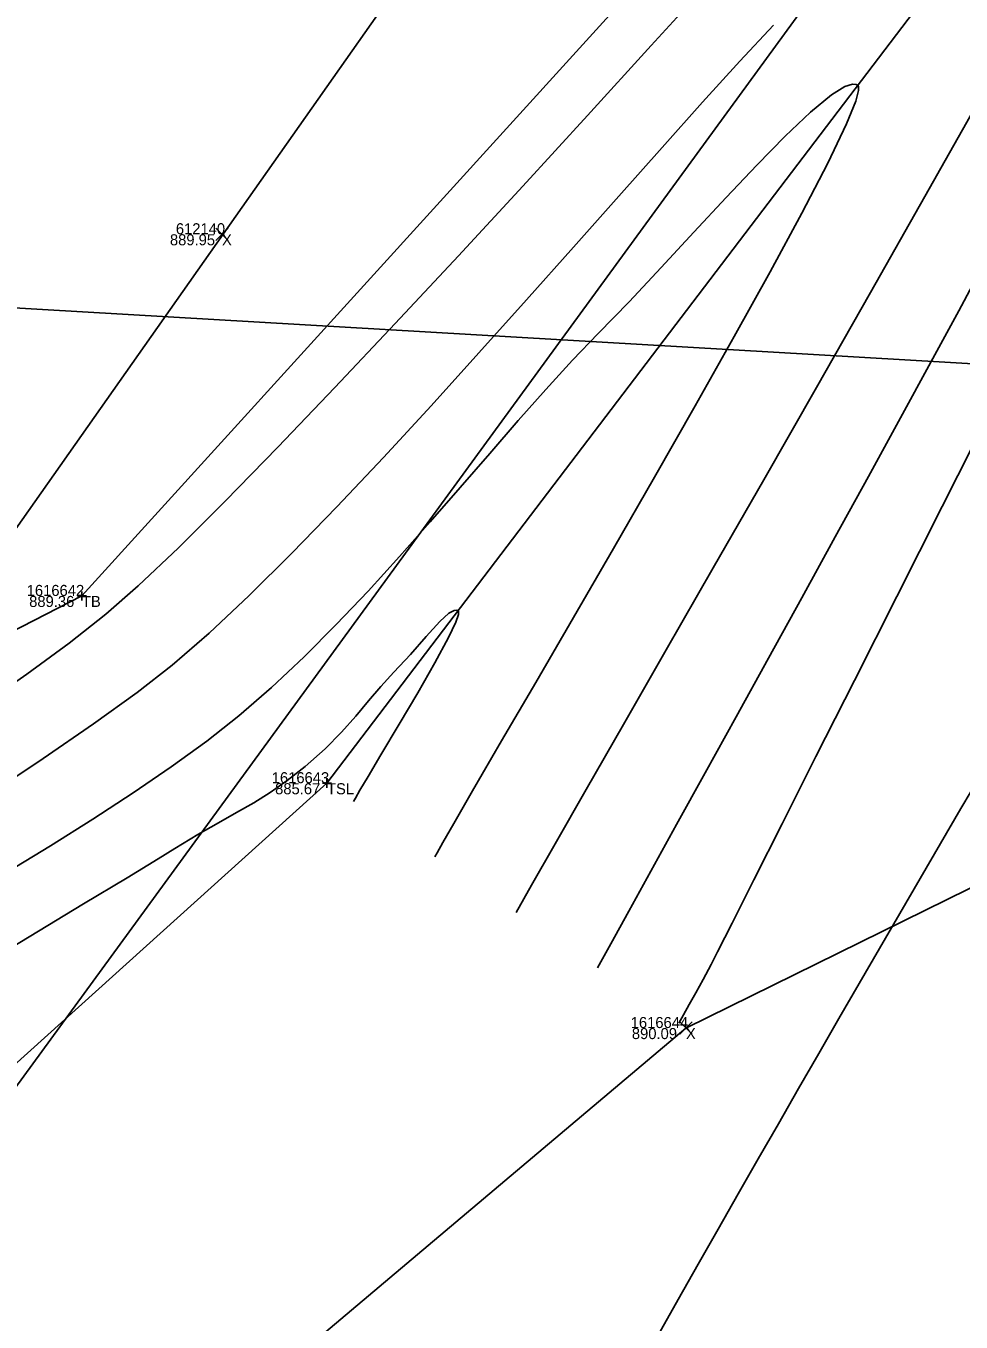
# Model space of a CAD drawing. Extents: x 1957117 to 1971063, y 701601 to 715861.
# Drawn here: x 1963859.71 to 1963889.37, y 707220.52 to 707261.61 of the extents above; entities that cross this region are included whole.
import ezdxf

# ---------------------------------------------------------------- set-up
doc = ezdxf.new("R2010")
doc.units = 0
for name, color, linetype in [('AP_X_Lights', 7, 'Continuous'), ('DT_X_Break_Line', 7, 'Continuous'), ('DT_X_Contour_Major', 7, 'Continuous'), ('DT_X_Contour_Minor', 7, 'Continuous'), ('DT_X_TIN_Hull', 7, 'Continuous'), ('DV_X_Section_VMS_Line', 7, 'Continuous'), ('GE_P_CL_50', 7, 'Continuous'), ('PV_P_Drive', 7, 'Continuous'), ('PV_P_Shoulder', 7, 'Continuous'), ('RS_Raster1', 7, 'Continuous'), ('RW_X_Esmt_RR', 7, 'Continuous'), ('SC_Scratch1', 7, 'Continuous'), ('SC_Shading5', 7, 'Continuous')]:
    doc.layers.add(name, color=color, linetype=linetype)

msp = doc.modelspace()

# ---------------------------------------------------------------- linework, layer by layer
at = {"layer": 'AP_X_Lights'}
for p, q in [((1963865.736, 707254.813), (1963866.124, 707255.203)), ((1963865.736, 707255.203), (1963866.124, 707254.813)), ((1963880.449, 707229.644), (1963880.837, 707230.034)), ((1963880.449, 707230.034), (1963880.837, 707229.644))]:
    msp.add_line(p, q, dxfattribs=at)
at = {"layer": 'DT_X_Break_Line'}
for points in [[(1963819.877, 707222.168), (1963861.487, 707243.54), (1963895.263, 707280.714)], [(1963899.517, 707277.373), (1963869.26, 707237.602), (1963831.235, 707203.335), (1963820.965, 707195.035), (1963812.613, 707181.208), (1963805.672, 707159.836), (1963786.526, 707112.387), (1963762.238, 707069.027), (1963734.112, 707027.99), (1963699.007, 706991.28), (1963670.32, 706952.909), (1963630.02, 706918.565), (1963614.237, 706899.512), (1963608.708, 706874.267)]]:
    msp.add_lwpolyline(points, dxfattribs=at)
at = {"layer": 'DT_X_Contour_Major'}
msp.add_lwpolyline([(1963890.271, 707249.349), (1963888.767, 707246.371), (1963887.331, 707243.525), (1963885.989, 707240.864), (1963884.768, 707238.444), (1963883.697, 707236.318), (1963882.802, 707234.542), (1963882.109, 707233.169), (1963881.648, 707232.256), (1963881.444, 707231.856), (1963881.19, 707231.381), (1963880.959, 707230.958), (1963880.752, 707230.585), (1963880.572, 707230.263), (1963880.421, 707229.99)], dxfattribs=at)
msp.add_lwpolyline([(1963890.271, 707249.349), (1963888.767, 707246.371), (1963887.331, 707243.525), (1963885.989, 707240.864), (1963884.768, 707238.444), (1963883.697, 707236.318), (1963882.802, 707234.542), (1963882.109, 707233.169), (1963881.648, 707232.256), (1963881.444, 707231.856), (1963881.19, 707231.381), (1963880.959, 707230.958), (1963880.752, 707230.585), (1963880.572, 707230.263), (1963880.421, 707229.99)], dxfattribs=at)
at = {"layer": 'DT_X_Contour_Minor'}
for points in [[(1963858.257, 707240.032), (1963859.743, 707241.063), (1963861.082, 707242.043), (1963862.248, 707242.959), (1963863.273, 707243.86), (1963864.546, 707245.07), (1963866.032, 707246.548), (1963867.696, 707248.253), (1963869.506, 707250.145), (1963871.427, 707252.183), (1963873.426, 707254.328), (1963875.468, 707256.538), (1963877.519, 707258.773), (1963879.546, 707260.992), (1963881.514, 707263.155)], [(1963858.257, 707240.032), (1963859.743, 707241.063), (1963861.082, 707242.043), (1963862.248, 707242.959), (1963863.273, 707243.86), (1963864.546, 707245.07), (1963866.032, 707246.548), (1963867.696, 707248.253), (1963869.506, 707250.145), (1963871.427, 707252.183), (1963873.426, 707254.328), (1963875.468, 707256.538), (1963877.519, 707258.773), (1963879.546, 707260.992), (1963881.514, 707263.155)], [(1963858.462, 707237.195), (1963860.254, 707238.382), (1963861.859, 707239.483), (1963863.238, 707240.479), (1963864.355, 707241.349), (1963865.518, 707242.358), (1963866.788, 707243.55), (1963868.147, 707244.896), (1963869.575, 707246.367), (1963871.053, 707247.935), (1963872.561, 707249.571), (1963874.081, 707251.245), (1963875.592, 707252.93), (1963877.077, 707254.596), (1963878.515, 707256.215), (1963879.887, 707257.758), (1963881.174, 707259.196), (1963882.357, 707260.5), (1963883.417, 707261.642)], [(1963858.462, 707237.195), (1963860.254, 707238.382), (1963861.859, 707239.483), (1963863.238, 707240.479), (1963864.355, 707241.349), (1963865.518, 707242.358), (1963866.788, 707243.55), (1963868.147, 707244.896), (1963869.575, 707246.367), (1963871.053, 707247.935), (1963872.561, 707249.571), (1963874.081, 707251.245), (1963875.592, 707252.93), (1963877.077, 707254.596), (1963878.515, 707256.215), (1963879.887, 707257.758), (1963881.174, 707259.196), (1963882.357, 707260.5), (1963883.417, 707261.642)], [(1963872.685, 707235.266), (1963872.758, 707235.399), (1963872.938, 707235.72), (1963873.285, 707236.328), (1963873.879, 707237.357), (1963874.8, 707238.942), (1963875.88, 707240.798), (1963877.076, 707242.856), (1963878.347, 707245.049), (1963879.649, 707247.31), (1963880.94, 707249.57), (1963882.178, 707251.764), (1963883.319, 707253.822), (1963884.322, 707255.679), (1963885.143, 707257.265), (1963885.74, 707258.513), (1963886.029, 707259.224), (1963886.12, 707259.566), (1963886.116, 707259.695), (1963886.093, 707259.728), (1963886.045, 707259.755), (1963885.924, 707259.769), (1963885.682, 707259.694), (1963885.26, 707259.433), (1963884.59, 707258.88), (1963883.79, 707258.121), (1963882.889, 707257.202), (1963881.915, 707256.17), (1963880.896, 707255.073), (1963879.861, 707253.957), (1963878.839, 707252.87), (1963877.859, 707251.858), (1963877.048, 707251.014), (1963876.204, 707250.09), (1963875.327, 707249.1), (1963874.421, 707248.059), (1963873.489, 707246.983), (1963872.534, 707245.887), (1963871.557, 707244.786), (1963870.563, 707243.696), (1963869.554, 707242.631), (1963868.532, 707241.606), (1963867.5, 707240.637), (1963866.462, 707239.74), (1963865.444, 707238.939), (1963864.321, 707238.123), (1963863.111, 707237.296), (1963861.829, 707236.46), (1963860.492, 707235.62), (1963859.115, 707234.78)], [(1963872.685, 707235.266), (1963872.758, 707235.399), (1963872.938, 707235.72), (1963873.285, 707236.328), (1963873.879, 707237.357), (1963874.8, 707238.942), (1963875.88, 707240.798), (1963877.076, 707242.856), (1963878.347, 707245.049), (1963879.649, 707247.31), (1963880.94, 707249.57), (1963882.178, 707251.764), (1963883.319, 707253.822), (1963884.322, 707255.679), (1963885.143, 707257.265), (1963885.74, 707258.513), (1963886.029, 707259.224), (1963886.12, 707259.566), (1963886.116, 707259.695), (1963886.093, 707259.728), (1963886.045, 707259.755), (1963885.924, 707259.769), (1963885.682, 707259.694), (1963885.26, 707259.433), (1963884.59, 707258.88), (1963883.79, 707258.121), (1963882.889, 707257.202), (1963881.915, 707256.17), (1963880.896, 707255.073), (1963879.861, 707253.957), (1963878.839, 707252.87), (1963877.859, 707251.858), (1963877.048, 707251.014), (1963876.204, 707250.09), (1963875.327, 707249.1), (1963874.421, 707248.059), (1963873.489, 707246.983), (1963872.534, 707245.887), (1963871.557, 707244.786), (1963870.563, 707243.696), (1963869.554, 707242.631), (1963868.532, 707241.606), (1963867.5, 707240.637), (1963866.462, 707239.74), (1963865.444, 707238.939), (1963864.321, 707238.123), (1963863.111, 707237.296), (1963861.829, 707236.46), (1963860.492, 707235.62), (1963859.115, 707234.78)], [(1963889.919, 707259.216), (1963888.221, 707256.202), (1963886.499, 707253.164), (1963884.785, 707250.154), (1963883.112, 707247.225), (1963881.512, 707244.432), (1963880.018, 707241.828), (1963878.662, 707239.466), (1963877.476, 707237.399), (1963876.492, 707235.682), (1963875.744, 707234.367), (1963875.264, 707233.508)], [(1963889.919, 707259.216), (1963888.221, 707256.202), (1963886.499, 707253.164), (1963884.785, 707250.154), (1963883.112, 707247.225), (1963881.512, 707244.432), (1963880.018, 707241.828), (1963878.662, 707239.466), (1963877.476, 707237.399), (1963876.492, 707235.682), (1963875.744, 707234.367), (1963875.264, 707233.508)], [(1963890.084, 707254.047), (1963889.296, 707252.584), (1963888.411, 707250.951), (1963887.449, 707249.188), (1963886.433, 707247.331), (1963885.382, 707245.416), (1963884.318, 707243.482), (1963883.262, 707241.566), (1963882.234, 707239.703), (1963881.256, 707237.932), (1963880.349, 707236.29), (1963879.533, 707234.814), (1963878.829, 707233.54), (1963878.259, 707232.506), (1963877.842, 707231.749)], [(1963890.084, 707254.047), (1963889.296, 707252.584), (1963888.411, 707250.951), (1963887.449, 707249.188), (1963886.433, 707247.331), (1963885.382, 707245.416), (1963884.318, 707243.482), (1963883.262, 707241.566), (1963882.234, 707239.703), (1963881.256, 707237.932), (1963880.349, 707236.29), (1963879.533, 707234.814), (1963878.829, 707233.54), (1963878.259, 707232.506), (1963877.842, 707231.749)], [(1963870.106, 707237.025), (1963870.165, 707237.132), (1963870.305, 707237.377), (1963870.562, 707237.816), (1963870.972, 707238.505), (1963871.549, 707239.471), (1963872.14, 707240.47), (1963872.684, 707241.417), (1963873.119, 707242.223), (1963873.348, 707242.709), (1963873.429, 707242.951), (1963873.432, 707243.043), (1963873.418, 707243.067), (1963873.382, 707243.085), (1963873.294, 707243.082), (1963873.124, 707242.989), (1963872.837, 707242.729), (1963872.401, 707242.251), (1963871.907, 707241.686), (1963871.384, 707241.123), (1963870.967, 707240.673), (1963870.574, 707240.209), (1963870.17, 707239.725), (1963869.724, 707239.22), (1963869.201, 707238.69), (1963868.569, 707238.13), (1963867.997, 707237.684), (1963867.46, 707237.312), (1963866.935, 707236.984), (1963866.394, 707236.671), (1963865.814, 707236.344), (1963865.169, 707235.972), (1963864.433, 707235.527), (1963863.901, 707235.202), (1963862.919, 707234.607), (1963861.541, 707233.774), (1963859.818, 707232.733), (1963857.802, 707231.515)], [(1963870.106, 707237.025), (1963870.165, 707237.132), (1963870.305, 707237.377), (1963870.562, 707237.816), (1963870.972, 707238.505), (1963871.549, 707239.471), (1963872.14, 707240.47), (1963872.684, 707241.417), (1963873.119, 707242.223), (1963873.348, 707242.709), (1963873.429, 707242.951), (1963873.432, 707243.043), (1963873.418, 707243.067), (1963873.382, 707243.085), (1963873.294, 707243.082), (1963873.124, 707242.989), (1963872.837, 707242.729), (1963872.401, 707242.251), (1963871.907, 707241.686), (1963871.384, 707241.123), (1963870.967, 707240.673), (1963870.574, 707240.209), (1963870.17, 707239.725), (1963869.724, 707239.22), (1963869.201, 707238.69), (1963868.569, 707238.13), (1963867.997, 707237.684), (1963867.46, 707237.312), (1963866.935, 707236.984), (1963866.394, 707236.671), (1963865.814, 707236.344), (1963865.169, 707235.972), (1963864.433, 707235.527), (1963863.901, 707235.202), (1963862.919, 707234.607), (1963861.541, 707233.774), (1963859.818, 707232.733), (1963857.802, 707231.515)]]:
    msp.add_lwpolyline(points, dxfattribs=at)
at = {"layer": 'DT_X_TIN_Hull'}
msp.add_lwpolyline([(1963607.929, 706812.91), (1963609.929, 706815.777), (1963611.206, 706818.197), (1963622.123, 706840.52), (1963633.199, 706863.325), (1963680.478, 706946.559), (1963706.364, 706985.922), (1963734.112, 707027.99), (1963762.238, 707069.027), (1963786.526, 707112.387), (1963809.22, 707159.242), (1963818.577, 707177.524), (1963880.643, 707229.839), (1963932.393, 707255.291), (1963979.319, 707289.756), (1964005.147, 707343.365)], dxfattribs=at)
at = {"layer": 'DV_X_Section_VMS_Line'}
msp.add_line((1967938.63, 707015.18), (1962667.555, 707322.055), dxfattribs=at)
at = {"layer": 'GE_P_CL_50'}
msp.add_lwpolyline([(1963809.22, 707159.242), (1963930.41, 707325.263), (1964096.946, 707583.449), (1964164.227, 707651.079), (1964201.876, 707617.583)], dxfattribs=at)
at = {"layer": 'PV_P_Drive'}
for p, q in [((1963861.341, 707243.54), (1963861.633, 707243.54)), ((1963861.487, 707243.686), (1963861.487, 707243.394)), ((1963861.487, 707243.54), (1963861.487, 707243.54)), ((1963869.26, 707237.748), (1963869.26, 707237.456)), ((1963869.114, 707237.602), (1963869.406, 707237.602)), ((1963869.26, 707237.602), (1963869.26, 707237.602))]:
    msp.add_line(p, q, dxfattribs=at)
at = {"layer": 'RW_X_Esmt_RR'}
msp.add_lwpolyline([(1963738.247, 707073.608), (1964602.591, 708301.271)], dxfattribs=at)
at = {"layer": 'SC_Shading5'}
for points in [[(1963589.678, 706586.994), (1963626.625, 706689.548), (1963651.76, 706746.832), (1963668.09, 706778.596), (1963682.768, 706805.402), (1963734.424, 706911.594), (1963826.849, 707116.717), (1963877.258, 707215.645), (1963964.981, 707354.472), (1964070.526, 707509.355), (1964132.574, 707601.994), (1964163.9, 707642.169), (1964191.2, 707685.167), (1964278.98, 707807.131), (1964326.11, 707874.364), (1964396.427, 707968.962), (1964508.519, 708133.679), (1964655.588, 708336.552), (1964745.319, 708429.172), (1964840.327, 708522.317), (1964988.178, 708660.245), (1965089.796, 708739.041), (1965251.743, 708835.216), (1965415.807, 708922.048), (1965866.2, 709149.38), (1966173.543, 709294.131), (1966283.627, 709338.196), (1966534.003, 709419.214), (1966689.084, 709471.266), (1967008.468, 709641.817), (1967166.677, 709750.124), (1967422.113, 709931.083), (1967818.707, 710198.831), (1968187.021, 710459.852), (1968360.589, 710592.493), (1968496.543, 710707.847), (1968606.427, 710809.378), (1968733.391, 710937.091), (1968807.28, 711025.4), (1968843.008, 711077.094), (1968863.233, 711106.099), (1968909.747, 711171.311), (1968974.133, 711279.559), (1969130.932, 711546.915), (1969247.433, 711744.686), (1969402.714, 712016.424), (1969505.287, 712191.789), (1969666.311, 712460.805), (1969771.586, 712639.896), (1969880.058, 712820.917), (1969964.994, 712955.706), (1969990.005, 713000.084), (1970030.065, 713068.479)], [(1963609.915, 706579.703), (1963646.615, 706681.572), (1963671.193, 706737.585), (1963687.092, 706768.511), (1963701.884, 706795.526), (1963753.906, 706902.469), (1963846.249, 707107.41), (1963895.973, 707204.994), (1963982.966, 707342.667), (1964088.35, 707497.312), (1964150.015, 707589.379), (1964181.502, 707629.761), (1964209.024, 707673.109), (1964296.517, 707794.674), (1964343.552, 707861.772), (1964413.958, 707956.489), (1964526.123, 708121.313), (1964672.104, 708322.686), (1964760.576, 708414.006), (1964855.195, 708506.77), (1965002.134, 708643.847), (1965101.925, 708721.226), (1965262.272, 708816.451), (1965425.685, 708902.939), (1965875.63, 709130.044), (1966182.13, 709274.398), (1966290.944, 709317.954), (1966540.737, 709398.785), (1966697.632, 709451.445), (1967019.644, 709623.399), (1967178.971, 709732.471), (1967434.35, 709913.39), (1967830.945, 710181.14), (1968199.774, 710442.525), (1968374.086, 710575.735), (1968510.806, 710691.739), (1968621.36, 710793.889), (1968749.296, 710922.58), (1968824.413, 711012.355), (1968860.678, 711064.827), (1968880.812, 711093.701), (1968927.778, 711159.547), (1968992.655, 711268.62), (1969149.476, 711536.015), (1969266.039, 711733.891), (1969421.336, 712005.657), (1969523.8, 712180.835), (1969684.812, 712449.831), (1969790.084, 712628.917), (1969898.385, 712809.653), (1969983.474, 712944.685), (1970008.657, 712989.367), (1970048.626, 713057.607)]]:
    msp.add_spline(points, degree=3, dxfattribs=at)

# ---------------------------------------------------------------- texts
at = {"layer": 'PV_P_Shoulder'}
for s, p in [('889.95', (1963864.279, 707254.658)), ('889.36', (1963859.814, 707243.19)), ('885.67', (1963867.615, 707237.252)), ('890.09', (1963878.929, 707229.489))]:
    msp.add_text(s, height=0.35, dxfattribs=at).set_placement(p)
at = {"layer": 'RS_Raster1'}
for s, p in [('612140', (1963864.467, 707255.008)), ('1616642', (1963859.737, 707243.54)), ('1616643', (1963867.508, 707237.602)), ('1616644', (1963878.893, 707229.839))]:
    msp.add_text(s, height=0.35, dxfattribs=at).set_placement(p)
at = {"layer": 'SC_Scratch1'}
for s, p in [('X', (1963865.93, 707254.658)), ('TB', (1963861.487, 707243.19)), ('TSL', (1963869.26, 707237.252)), ('X', (1963880.643, 707229.489))]:
    msp.add_text(s, height=0.35, dxfattribs=at).set_placement(p)

doc.saveas('drawing.dxf')
